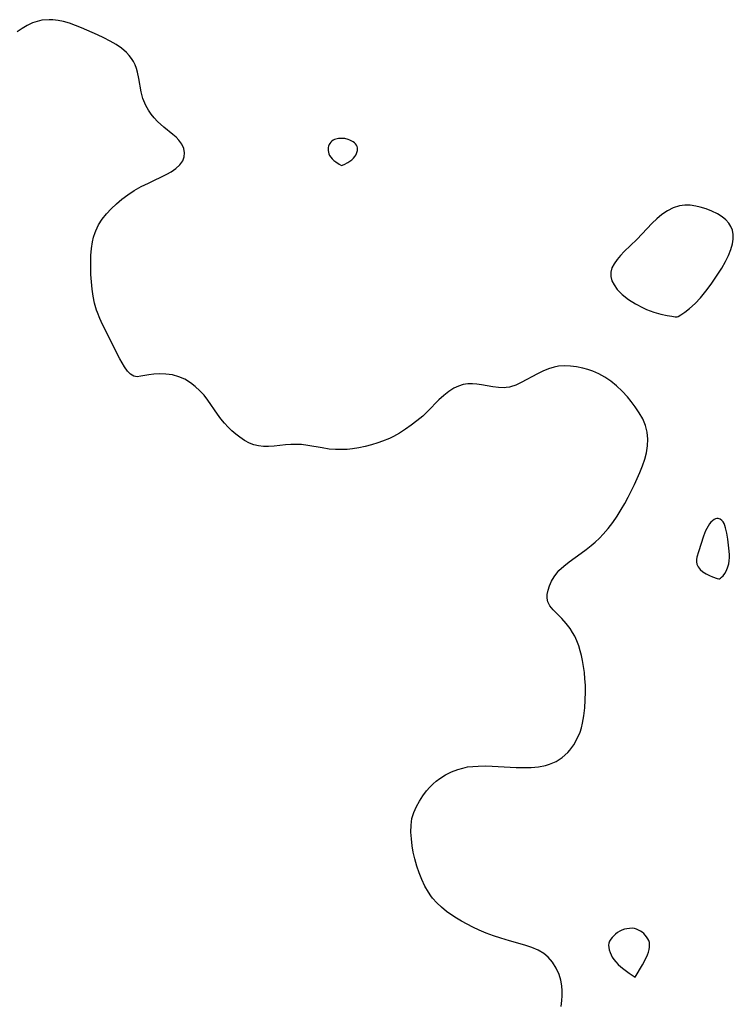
# Model space of a CAD drawing. Header units: metres. Extents: x 1073367 to 1082519, y 1569854 to 1574957.
# Tile 489 of 656: x 1077482 to 1077652, y 1573249 to 1573484. Entities that reach past the tile are written whole.
import ezdxf

# ---------------------------------------------------------------- set-up
doc = ezdxf.new("R2010")
doc.units = ezdxf.units.M
doc.layers.add('CGG_CurvaNivelLidar_v1', color=253, linetype='Continuous', lineweight=30)

msp = doc.modelspace()

# ---------------------------------------------------------------- linework, layer by layer
at = {"layer": 'CGG_CurvaNivelLidar_v1'}
for p, q in [((1077484.8488, 1573482.8181, 70), (1077483.5863, 1573482.232, 70)), ((1077485.9574, 1573483.2118, 70), (1077484.8488, 1573482.8181, 70)), ((1077487.0897, 1573483.4784, 70), (1077485.9574, 1573483.2118, 70)), ((1077488.7804, 1573483.6065, 70), (1077487.0897, 1573483.4784, 70)), ((1077489.7118, 1573483.5664, 70), (1077488.7804, 1573483.6065, 70)), ((1077490.9612, 1573483.4068, 70), (1077489.7118, 1573483.5664, 70)), ((1077492.2182, 1573483.1433, 70), (1077490.9612, 1573483.4068, 70)), ((1077493.6587, 1573482.7386, 70), (1077492.2182, 1573483.1433, 70)), ((1077495.0969, 1573482.246, 70), (1077493.6587, 1573482.7386, 70)), ((1077482.3628, 1573481.5212, 70), (1077481.1929, 1573480.6884, 70)), ((1077483.5863, 1573482.232, 70), (1077482.3628, 1573481.5212, 70)), ((1077496.5271, 1573481.6843, 70), (1077495.0969, 1573482.246, 70)), ((1077500.3501, 1573479.984, 70), (1077496.5271, 1573481.6843, 70)), ((1077501.8426, 1573479.2801, 70), (1077500.3501, 1573479.984, 70)), ((1077503.3742, 1573478.4961, 70), (1077501.8426, 1573479.2801, 70)), ((1077504.7787, 1573477.6793, 70), (1077503.3742, 1573478.4961, 70)), ((1077506.082, 1573476.7835, 70), (1077504.7787, 1573477.6793, 70)), ((1077507.2481, 1573475.785, 70), (1077506.082, 1573476.7835, 70)), ((1077507.892, 1573475.094, 70), (1077507.2481, 1573475.785, 70)), ((1077508.4598, 1573474.355, 70), (1077507.892, 1573475.094, 70)), ((1077508.9141, 1573473.6278, 70), (1077508.4598, 1573474.355, 70)), ((1077509.2914, 1573472.8641, 70), (1077508.9141, 1573473.6278, 70)), ((1077509.6115, 1573471.9984, 70), (1077509.2914, 1573472.8641, 70)), ((1077509.8603, 1573471.0995, 70), (1077509.6115, 1573471.9984, 70)), ((1077510.1791, 1573469.5564, 70), (1077509.8603, 1573471.0995, 70)), ((1077510.7527, 1573466.3976, 70), (1077510.1791, 1573469.5564, 70)), ((1077511.1576, 1573464.85, 70), (1077510.7527, 1573466.3976, 70)), ((1077511.3706, 1573464.2368, 70), (1077511.1576, 1573464.85, 70)), ((1077511.8608, 1573463.1304, 70), (1077511.3706, 1573464.2368, 70)), ((1077512.4599, 1573462.0721, 70), (1077511.8608, 1573463.1304, 70)), ((1077513.1504, 1573461.065, 70), (1077512.4599, 1573462.0721, 70)), ((1077513.8638, 1573460.1779, 70), (1077513.1504, 1573461.065, 70)), ((1077514.6384, 1573459.3487, 70), (1077513.8638, 1573460.1779, 70)), ((1077516.1481, 1573457.9995, 70), (1077514.6384, 1573459.3487, 70)), ((1077518.3135, 1573456.2256, 70), (1077516.1481, 1573457.9995, 70)), ((1077519.0472, 1573455.5676, 70), (1077518.3135, 1573456.2256, 70)), ((1077519.7041, 1573454.8878, 70), (1077519.0472, 1573455.5676, 70)), ((1077520.4273, 1573453.9093, 70), (1077519.7041, 1573454.8878, 70)), ((1077556.2147, 1573454.6483, 70), (1077555.9506, 1573454.3955, 70)), ((1077556.5084, 1573454.8674, 70), (1077556.2147, 1573454.6483, 70)), ((1077556.8305, 1573455.0437, 70), (1077556.5084, 1573454.8674, 70)), ((1077557.1394, 1573455.1576, 70), (1077556.8305, 1573455.0437, 70)), ((1077557.8043, 1573455.2873, 70), (1077557.1394, 1573455.1576, 70)), ((1077558.5036, 1573455.317, 70), (1077557.8043, 1573455.2873, 70)), ((1077559.3294, 1573455.2443, 70), (1077558.5036, 1573455.317, 70)), ((1077560.131, 1573455.0525, 70), (1077559.3294, 1573455.2443, 70)), ((1077560.5252, 1573454.8963, 70), (1077560.131, 1573455.0525, 70)), ((1077561.2524, 1573454.4901, 70), (1077560.5252, 1573454.8963, 70)), ((1077520.9046, 1573452.8765, 70), (1077520.4273, 1573453.9093, 70)), ((1077521.0836, 1573451.8915, 70), (1077520.9046, 1573452.8765, 70)), ((1077555.3129, 1573453.131, 70), (1077555.2905, 1573452.7607, 70)), ((1077555.2905, 1573452.7607, 70), (1077555.3138, 1573452.3821, 70)), ((1077555.3911, 1573453.4859, 70), (1077555.3129, 1573453.131, 70)), ((1077555.3138, 1573452.3821, 70), (1077555.3765, 1573452.0013, 70)), ((1077555.5297, 1573453.8116, 70), (1077555.3911, 1573453.4859, 70)), ((1077555.7199, 1573454.1153, 70), (1077555.5297, 1573453.8116, 70)), ((1077555.9506, 1573454.3955, 70), (1077555.7199, 1573454.1153, 70)), ((1077561.5762, 1573454.2511, 70), (1077561.2524, 1573454.4901, 70)), ((1077561.8622, 1573453.9911, 70), (1077561.5762, 1573454.2511, 70)), ((1077562.0966, 1573453.7089, 70), (1077561.8622, 1573453.9911, 70)), ((1077562.0781, 1573451.6856, 70), (1077562.2923, 1573452.3979, 70)), ((1077562.26, 1573453.4009, 70), (1077562.0966, 1573453.7089, 70)), ((1077562.3332, 1573453.0841, 70), (1077562.26, 1573453.4009, 70)), ((1077562.2923, 1573452.3979, 70), (1077562.3391, 1573452.7474, 70)), ((1077562.3391, 1573452.7474, 70), (1077562.3332, 1573453.0841, 70)), ((1077519.9853, 1573449.0121, 70), (1077520.6708, 1573449.973, 70)), ((1077520.6708, 1573449.973, 70), (1077521.0069, 1573450.9105, 70)), ((1077521.0069, 1573450.9105, 70), (1077521.0836, 1573451.8915, 70)), ((1077555.3765, 1573452.0013, 70), (1077555.4819, 1573451.6195, 70)), ((1077555.4819, 1573451.6195, 70), (1077555.6695, 1573451.2135, 70)), ((1077555.6695, 1573451.2135, 70), (1077555.9438, 1573450.8018, 70)), ((1077555.9438, 1573450.8018, 70), (1077556.3024, 1573450.4009, 70)), ((1077556.3024, 1573450.4009, 70), (1077556.7132, 1573450.0283, 70)), ((1077556.7132, 1573450.0283, 70), (1077557.1438, 1573449.6914, 70)), ((1077559.9981, 1573449.5907, 70), (1077560.947, 1573450.2303, 70)), ((1077560.947, 1573450.2303, 70), (1077561.3627, 1573450.5981, 70)), ((1077561.3627, 1573450.5981, 70), (1077561.6824, 1573450.9668, 70)), ((1077561.6824, 1573450.9668, 70), (1077561.9177, 1573451.3334, 70)), ((1077561.9177, 1573451.3334, 70), (1077562.0781, 1573451.6856, 70)), ((1077517.8764, 1573447.3548, 70), (1077519.0329, 1573448.1427, 70)), ((1077519.0329, 1573448.1427, 70), (1077519.9853, 1573449.0121, 70)), ((1077557.1438, 1573449.6914, 70), (1077557.9394, 1573449.1555, 70)), ((1077557.9394, 1573449.1555, 70), (1077558.5, 1573448.8241, 70)), ((1077558.5, 1573448.8241, 70), (1077559.116, 1573449.1159, 70)), ((1077559.116, 1573449.1159, 70), (1077559.9981, 1573449.5907, 70)), ((1077512.4539, 1573444.6546, 70), (1077516.8521, 1573446.782, 70)), ((1077516.8521, 1573446.782, 70), (1077517.8764, 1573447.3548, 70)), ((1077507.5594, 1573441.8744, 70), (1077509.1097, 1573442.8753, 70)), ((1077509.1097, 1573442.8753, 70), (1077510.7678, 1573443.8043, 70)), ((1077510.7678, 1573443.8043, 70), (1077512.4539, 1573444.6546, 70)), ((1077504.8242, 1573439.7333, 70), (1077506.1563, 1573440.8418, 70)), ((1077506.1563, 1573440.8418, 70), (1077507.5594, 1573441.8744, 70)), ((1077502.4667, 1573437.3309, 70), (1077503.5775, 1573438.5507, 70)), ((1077503.5775, 1573438.5507, 70), (1077504.8242, 1573439.7333, 70)), ((1077636.2106, 1573438.0663, 70), (1077634.8769, 1573437.1403, 70)), ((1077637.606, 1573438.7894, 70), (1077636.2106, 1573438.0663, 70)), ((1077639.0607, 1573439.2521, 70), (1077637.606, 1573438.7894, 70)), ((1077640.3505, 1573439.4016, 70), (1077639.0607, 1573439.2521, 70)), ((1077641.6687, 1573439.3565, 70), (1077640.3505, 1573439.4016, 70)), ((1077643, 1573439.1591, 70), (1077641.6687, 1573439.3565, 70)), ((1077644.0222, 1573438.9251, 70), (1077643, 1573439.1591, 70)), ((1077645.4499, 1573438.4985, 70), (1077644.0222, 1573438.9251, 70)), ((1077646.8346, 1573437.9668, 70), (1077645.4499, 1573438.4985, 70)), ((1077500.6053, 1573434.6869, 70), (1077501.4689, 1573436.043, 70)), ((1077501.4689, 1573436.043, 70), (1077502.4667, 1573437.3309, 70)), ((1077633.7137, 1573436.1552, 70), (1077632.5895, 1573435.0776, 70)), ((1077634.8769, 1573437.1403, 70), (1077633.7137, 1573436.1552, 70)), ((1077648.1423, 1573437.3262, 70), (1077646.8346, 1573437.9668, 70)), ((1077649.2254, 1573436.6427, 70), (1077648.1423, 1573437.3262, 70)), ((1077650.1764, 1573435.8532, 70), (1077649.2254, 1573436.6427, 70)), ((1077650.8392, 1573435.1092, 70), (1077650.1764, 1573435.8532, 70)), ((1077499.9054, 1573433.2581, 70), (1077500.6053, 1573434.6869, 70)), ((1077632.5895, 1573435.0776, 70), (1077628.8909, 1573431.221, 70)), ((1077651.3636, 1573434.2938, 70), (1077650.8392, 1573435.1092, 70)), ((1077651.7271, 1573433.4145, 70), (1077651.3636, 1573434.2938, 70)), ((1077651.9201, 1573432.3731, 70), (1077651.7271, 1573433.4145, 70)), ((1077499.1431, 1573430.6489, 70), (1077499.4044, 1573431.7761, 70)), ((1077499.4044, 1573431.7761, 70), (1077499.7536, 1573432.8702, 70)), ((1077499.7536, 1573432.8702, 70), (1077499.9054, 1573433.2581, 70)), ((1077628.8909, 1573431.221, 70), (1077625.9331, 1573428.3149, 70)), ((1077651.7376, 1573430.1539, 70), (1077651.9145, 1573431.28, 70)), ((1077651.9145, 1573431.28, 70), (1077651.9201, 1573432.3731, 70)), ((1077498.7638, 1573427.3779, 70), (1077498.8983, 1573429.0318, 70)), ((1077498.8983, 1573429.0318, 70), (1077499.1431, 1573430.6489, 70)), ((1077650.766, 1573427.3878, 70), (1077651.3321, 1573428.7797, 70)), ((1077651.3321, 1573428.7797, 70), (1077651.7376, 1573430.1539, 70)), ((1077498.7142, 1573425.6994, 70), (1077498.7638, 1573427.3779, 70)), ((1077624.1957, 1573426.399, 70), (1077623.5011, 1573425.4194, 70)), ((1077625.0239, 1573427.3682, 70), (1077624.1957, 1573426.399, 70)), ((1077625.9331, 1573428.3149, 70), (1077625.0239, 1573427.3682, 70)), ((1077650.0729, 1573425.9649, 70), (1077650.766, 1573427.3878, 70)), ((1077498.7744, 1573422.8658, 70), (1077498.7142, 1573425.6994, 70)), ((1077622.9863, 1573424.4283, 70), (1077622.711, 1573423.4236, 70)), ((1077623.5011, 1573425.4194, 70), (1077622.9863, 1573424.4283, 70)), ((1077648.5841, 1573423.4341, 70), (1077649.1673, 1573424.3785, 70)), ((1077649.1673, 1573424.3785, 70), (1077650.0729, 1573425.9649, 70)), ((1077498.8832, 1573421.1278, 70), (1077498.7744, 1573422.8658, 70)), ((1077622.711, 1573423.4236, 70), (1077622.7253, 1573422.4073, 70)), ((1077622.7253, 1573422.4073, 70), (1077622.9935, 1573421.3836, 70)), ((1077646.6266, 1573420.52, 70), (1077647.7906, 1573422.2095, 70)), ((1077647.7906, 1573422.2095, 70), (1077648.5841, 1573423.4341, 70)), ((1077499.049, 1573419.3979, 70), (1077498.8832, 1573421.1278, 70)), ((1077499.2875, 1573417.6863, 70), (1077499.049, 1573419.3979, 70)), ((1077622.9935, 1573421.3836, 70), (1077623.4768, 1573420.3573, 70)), ((1077623.4768, 1573420.3573, 70), (1077624.2664, 1573419.2812, 70)), ((1077645.3872, 1573418.8653, 70), (1077646.6266, 1573420.52, 70)), ((1077499.6207, 1573416.0047, 70), (1077499.2875, 1573417.6863, 70)), ((1077624.2664, 1573419.2812, 70), (1077625.4594, 1573418.0836, 70)), ((1077625.4594, 1573418.0836, 70), (1077626.9291, 1573416.9154, 70)), ((1077642.7909, 1573415.9391, 70), (1077644.0985, 1573417.3163, 70)), ((1077644.0985, 1573417.3163, 70), (1077645.3872, 1573418.8653, 70)), ((1077500.0778, 1573414.3668, 70), (1077499.6207, 1573416.0047, 70)), ((1077626.9291, 1573416.9154, 70), (1077628.6015, 1573415.8363, 70)), ((1077628.6015, 1573415.8363, 70), (1077630.4023, 1573414.9021, 70)), ((1077630.4023, 1573414.9021, 70), (1077631.246, 1573414.5368, 70)), ((1077640.3459, 1573413.8719, 70), (1077641.5105, 1573414.7833, 70)), ((1077641.5105, 1573414.7833, 70), (1077642.7909, 1573415.9391, 70)), ((1077500.2901, 1573413.76, 70), (1077500.0778, 1573414.3668, 70)), ((1077500.8712, 1573412.3428, 70), (1077500.2901, 1573413.76, 70)), ((1077501.5259, 1573410.9555, 70), (1077500.8712, 1573412.3428, 70)), ((1077631.246, 1573414.5368, 70), (1077632.9921, 1573413.9062, 70)), ((1077632.9921, 1573413.9062, 70), (1077634.6501, 1573413.4337, 70)), ((1077634.6501, 1573413.4337, 70), (1077636.1261, 1573413.1, 70)), ((1077636.1261, 1573413.1, 70), (1077637.2635, 1573412.8972, 70)), ((1077637.2635, 1573412.8972, 70), (1077638.0763, 1573412.7893, 70)), ((1077638.0763, 1573412.7893, 70), (1077638.5, 1573412.7825, 70)), ((1077638.5, 1573412.7825, 70), (1077638.5241, 1573412.7649, 70)), ((1077638.5241, 1573412.7649, 70), (1077638.7435, 1573412.8477, 70)), ((1077638.7435, 1573412.8477, 70), (1077639.3918, 1573413.2206, 70)), ((1077639.3918, 1573413.2206, 70), (1077640.3459, 1573413.8719, 70)), ((1077505.6593, 1573402.7531, 70), (1077501.5259, 1573410.9555, 70)), ((1077506.7653, 1573400.8201, 70), (1077505.6593, 1573402.7531, 70)), ((1077507.4601, 1573399.8373, 70), (1077506.7653, 1573400.8201, 70)), ((1077609.1816, 1573400.7894, 70), (1077607.8208, 1573400.3864, 70)), ((1077610.2119, 1573400.9688, 70), (1077609.1816, 1573400.7894, 70)), ((1077611.6368, 1573401.0632, 70), (1077610.2119, 1573400.9688, 70)), ((1077613.0861, 1573401.0115, 70), (1077611.6368, 1573401.0632, 70)), ((1077614.5472, 1573400.8334, 70), (1077613.0861, 1573401.0115, 70)), ((1077616.0077, 1573400.5413, 70), (1077614.5472, 1573400.8334, 70)), ((1077617.2169, 1573400.2132, 70), (1077616.0077, 1573400.5413, 70)), ((1077508.1894, 1573399.079, 70), (1077507.4601, 1573399.8373, 70)), ((1077508.9753, 1573398.6166, 70), (1077508.1894, 1573399.079, 70)), ((1077509.7647, 1573398.4945, 70), (1077508.9753, 1573398.6166, 70)), ((1077510.6271, 1573398.5816, 70), (1077509.7647, 1573398.4945, 70)), ((1077512.6038, 1573398.9737, 70), (1077510.6271, 1573398.5816, 70)), ((1077513.779, 1573399.1059, 70), (1077512.6038, 1573398.9737, 70)), ((1077515.0343, 1573399.1596, 70), (1077513.779, 1573399.1059, 70)), ((1077516.6112, 1573399.1241, 70), (1077515.0343, 1573399.1596, 70)), ((1077518.2142, 1573398.9131, 70), (1077516.6112, 1573399.1241, 70)), ((1077519.6935, 1573398.4944, 70), (1077518.2142, 1573398.9131, 70)), ((1077521.1335, 1573397.8674, 70), (1077519.6935, 1573398.4944, 70)), ((1077605.2135, 1573399.2021, 70), (1077601.3663, 1573397.0959, 70)), ((1077606.5005, 1573399.8409, 70), (1077605.2135, 1573399.2021, 70)), ((1077607.8208, 1573400.3864, 70), (1077606.5005, 1573399.8409, 70)), ((1077618.4079, 1573399.8043, 70), (1077617.2169, 1573400.2132, 70)), ((1077619.8961, 1573399.154, 70), (1077618.4079, 1573399.8043, 70)), ((1077621.3283, 1573398.3708, 70), (1077619.8961, 1573399.154, 70)), ((1077622.691, 1573397.4596, 70), (1077621.3283, 1573398.3708, 70)), ((1077522.5075, 1573397.0459, 70), (1077521.1335, 1573397.8674, 70)), ((1077523.6501, 1573396.1634, 70), (1077522.5075, 1573397.0459, 70)), ((1077524.7226, 1573395.16, 70), (1077523.6501, 1573396.1634, 70)), ((1077586.3891, 1573396.2477, 70), (1077585.3208, 1573395.7554, 70)), ((1077587.4909, 1573396.5959, 70), (1077586.3891, 1573396.2477, 70)), ((1077588.6151, 1573396.7877, 70), (1077587.4909, 1573396.5959, 70)), ((1077589.7022, 1573396.8189, 70), (1077588.6151, 1573396.7877, 70)), ((1077590.7971, 1573396.7344, 70), (1077589.7022, 1573396.8189, 70)), ((1077591.8965, 1573396.574, 70), (1077590.7971, 1573396.7344, 70)), ((1077594.6016, 1573396.0833, 70), (1077591.8965, 1573396.574, 70)), ((1077595.9379, 1573395.9056, 70), (1077594.6016, 1573396.0833, 70)), ((1077597.2521, 1573395.8581, 70), (1077595.9379, 1573395.9056, 70)), ((1077597.7452, 1573395.8891, 70), (1077597.2521, 1573395.8581, 70)), ((1077598.5353, 1573396.0136, 70), (1077597.7452, 1573395.8891, 70)), ((1077598.8018, 1573396.0769, 70), (1077598.5353, 1573396.0136, 70)), ((1077600.0857, 1573396.5076, 70), (1077598.8018, 1573396.0769, 70)), ((1077601.3663, 1573397.0959, 70), (1077600.0857, 1573396.5076, 70)), ((1077624.1081, 1573396.3032, 70), (1077622.691, 1573397.4596, 70)), ((1077625.4344, 1573395.0279, 70), (1077624.1081, 1573396.3032, 70)), ((1077525.7272, 1573394.0598, 70), (1077524.7226, 1573395.16, 70)), ((1077526.6632, 1573392.882, 70), (1077525.7272, 1573394.0598, 70)), ((1077582.8687, 1573394.0265, 70), (1077581.7275, 1573392.966, 70)), ((1077584.0645, 1573394.9698, 70), (1077582.8687, 1573394.0265, 70)), ((1077585.3208, 1573395.7554, 70), (1077584.0645, 1573394.9698, 70)), ((1077626.6796, 1573393.6667, 70), (1077625.4344, 1573395.0279, 70)), ((1077627.5786, 1573392.583, 70), (1077626.6796, 1573393.6667, 70)), ((1077528.9792, 1573389.5453, 70), (1077526.6632, 1573392.882, 70)), ((1077581.7275, 1573392.966, 70), (1077579.0886, 1573390.2659, 70)), ((1077628.5198, 1573391.3441, 70), (1077627.5786, 1573392.583, 70)), ((1077629.4841, 1573389.901, 70), (1077628.5198, 1573391.3441, 70)), ((1077529.7633, 1573388.4797, 70), (1077528.9792, 1573389.5453, 70)), ((1077577.8562, 1573389.1206, 70), (1077576.4968, 1573387.9848, 70)), ((1077579.0886, 1573390.2659, 70), (1077577.8562, 1573389.1206, 70)), ((1077630.3124, 1573388.4104, 70), (1077629.4841, 1573389.901, 70)), ((1077530.5885, 1573387.4526, 70), (1077529.7633, 1573388.4797, 70)), ((1077531.4618, 1573386.4798, 70), (1077530.5885, 1573387.4526, 70)), ((1077532.3537, 1573385.6071, 70), (1077531.4618, 1573386.4798, 70)), ((1077575.0757, 1573386.9038, 70), (1077573.7275, 1573385.9549, 70)), ((1077576.4968, 1573387.9848, 70), (1077575.0757, 1573386.9038, 70)), ((1077630.9627, 1573386.8689, 70), (1077630.3124, 1573388.4104, 70)), ((1077631.3939, 1573385.2508, 70), (1077630.9627, 1573386.8689, 70)), ((1077533.2879, 1573384.8006, 70), (1077532.3537, 1573385.6071, 70)), ((1077534.2557, 1573384.062, 70), (1077533.2879, 1573384.8006, 70)), ((1077570.9027, 1573384.2555, 70), (1077569.9324, 1573383.7804, 70)), ((1077572.3386, 1573385.0645, 70), (1077570.9027, 1573384.2555, 70)), ((1077573.7275, 1573385.9549, 70), (1077572.3386, 1573385.0645, 70)), ((1077631.5737, 1573383.5942, 70), (1077631.3939, 1573385.2508, 70)), ((1077535.4062, 1573383.3046, 70), (1077534.2557, 1573384.062, 70)), ((1077536.5999, 1573382.6761, 70), (1077535.4062, 1573383.3046, 70)), ((1077537.6356, 1573382.2749, 70), (1077536.5999, 1573382.6761, 70)), ((1077538.7019, 1573381.9987, 70), (1077537.6356, 1573382.2749, 70)), ((1077539.9017, 1573381.8449, 70), (1077538.7019, 1573381.9987, 70)), ((1077541.1198, 1573381.8248, 70), (1077539.9017, 1573381.8449, 70)), ((1077542.4591, 1573381.9175, 70), (1077541.1198, 1573381.8248, 70)), ((1077545.1819, 1573382.2273, 70), (1077542.4591, 1573381.9175, 70)), ((1077546.4515, 1573382.3225, 70), (1077545.1819, 1573382.2273, 70)), ((1077547.7342, 1573382.3479, 70), (1077546.4515, 1573382.3225, 70)), ((1077548.3878, 1573382.3275, 70), (1077547.7342, 1573382.3479, 70)), ((1077548.9569, 1573382.2903, 70), (1077548.3878, 1573382.3275, 70)), ((1077550.4676, 1573382.1129, 70), (1077548.9569, 1573382.2903, 70)), ((1077553.876, 1573381.4949, 70), (1077550.4676, 1573382.1129, 70)), ((1077564.1822, 1573381.8625, 70), (1077562.6587, 1573381.5485, 70)), ((1077565.6943, 1573382.2466, 70), (1077564.1822, 1573381.8625, 70)), ((1077567.1883, 1573382.7022, 70), (1077565.6943, 1573382.2466, 70)), ((1077568.2814, 1573383.0901, 70), (1077567.1883, 1573382.7022, 70)), ((1077569.9324, 1573383.7804, 70), (1077568.2814, 1573383.0901, 70)), ((1077631.2204, 1573380.3746, 70), (1077631.4994, 1573381.9881, 70)), ((1077631.4994, 1573381.9881, 70), (1077631.5737, 1573383.5942, 70)), ((1077555.603, 1573381.2321, 70), (1077553.876, 1573381.4949, 70)), ((1077557.0932, 1573381.1117, 70), (1077555.603, 1573381.2321, 70)), ((1077558.5994, 1573381.0985, 70), (1077557.0932, 1573381.1117, 70)), ((1077559.8633, 1573381.1703, 70), (1077558.5994, 1573381.0985, 70)), ((1077561.1301, 1573381.308, 70), (1077559.8633, 1573381.1703, 70)), ((1077562.6587, 1573381.5485, 70), (1077561.1301, 1573381.308, 70)), ((1077630.7901, 1573378.7992, 70), (1077631.2204, 1573380.3746, 70)), ((1077629.6141, 1573375.6548, 70), (1077630.2436, 1573377.226, 70)), ((1077630.2436, 1573377.226, 70), (1077630.7901, 1573378.7992, 70)), ((1077628.3486, 1573372.8235, 70), (1077629.6141, 1573375.6548, 70)), ((1077626.8619, 1573369.7716, 70), (1077628.3486, 1573372.8235, 70)), ((1077625.2209, 1573366.7999, 70), (1077626.066, 1573368.2706, 70)), ((1077626.066, 1573368.2706, 70), (1077626.8619, 1573369.7716, 70)), ((1077624.2225, 1573365.228, 70), (1077625.2209, 1573366.7999, 70)), ((1077622.0787, 1573362.2956, 70), (1077623.1593, 1573363.7068, 70)), ((1077623.1593, 1573363.7068, 70), (1077624.2225, 1573365.228, 70)), ((1077646.244, 1573363.3918, 70), (1077645.9068, 1573362.8845, 70)), ((1077646.5854, 1573363.7983, 70), (1077646.244, 1573363.3918, 70)), ((1077646.9529, 1573364.1422, 70), (1077646.5854, 1573363.7983, 70)), ((1077647.3386, 1573364.413, 70), (1077646.9529, 1573364.1422, 70)), ((1077647.6709, 1573364.5735, 70), (1077647.3386, 1573364.413, 70)), ((1077648.0039, 1573364.6635, 70), (1077647.6709, 1573364.5735, 70)), ((1077648.3306, 1573364.6717, 70), (1077648.0039, 1573364.6635, 70)), ((1077648.786, 1573364.5203, 70), (1077648.3306, 1573364.6717, 70)), ((1077649.1953, 1573364.2019, 70), (1077648.786, 1573364.5203, 70)), ((1077649.4684, 1573363.8635, 70), (1077649.1953, 1573364.2019, 70)), ((1077649.7048, 1573363.46, 70), (1077649.4684, 1573363.8635, 70)), ((1077649.9163, 1573362.9799, 70), (1077649.7048, 1573363.46, 70)), ((1077650.0951, 1573362.4559, 70), (1077649.9163, 1573362.9799, 70)), ((1077619.9909, 1573359.993, 70), (1077620.926, 1573360.9541, 70)), ((1077620.926, 1573360.9541, 70), (1077622.0787, 1573362.2956, 70)), ((1077645.3251, 1573361.7344, 70), (1077644.8279, 1573360.4798, 70)), ((1077645.6029, 1573362.3274, 70), (1077645.3251, 1573361.7344, 70)), ((1077645.9068, 1573362.8845, 70), (1077645.6029, 1573362.3274, 70)), ((1077650.3957, 1573361.2172, 70), (1077650.0951, 1573362.4559, 70)), ((1077650.629, 1573359.7919, 70), (1077650.3957, 1573361.2172, 70)), ((1077617.9978, 1573358.2096, 70), (1077619.0115, 1573359.0797, 70)), ((1077619.0115, 1573359.0797, 70), (1077619.9909, 1573359.993, 70)), ((1077644.8279, 1573360.4798, 70), (1077643.6014, 1573356.7042, 70)), ((1077650.8857, 1573357.5902, 70), (1077650.629, 1573359.7919, 70)), ((1077612.8042, 1573354.3868, 70), (1077615.6614, 1573356.4104, 70)), ((1077615.6614, 1573356.4104, 70), (1077616.8392, 1573357.287, 70)), ((1077616.8392, 1573357.287, 70), (1077617.9978, 1573358.2096, 70)), ((1077643.6014, 1573356.7042, 70), (1077643.2624, 1573355.4851, 70)), ((1077650.9993, 1573356.0897, 70), (1077650.8857, 1573357.5902, 70)), ((1077650.9923, 1573355.3748, 70), (1077650.9993, 1573356.0897, 70)), ((1077611.4863, 1573353.3573, 70), (1077612.8042, 1573354.3868, 70)), ((1077643.1524, 1573354.8993, 70), (1077643.1091, 1573354.3356, 70)), ((1077643.1091, 1573354.3356, 70), (1077643.193, 1573353.7799, 70)), ((1077643.2624, 1573355.4851, 70), (1077643.1524, 1573354.8993, 70)), ((1077643.193, 1573353.7799, 70), (1077643.5116, 1573353.1618, 70)), ((1077650.6328, 1573353.1522, 70), (1077650.8171, 1573353.8812, 70)), ((1077650.8171, 1573353.8812, 70), (1077650.9344, 1573354.6303, 70)), ((1077650.9344, 1573354.6303, 70), (1077650.9923, 1573355.3748, 70)), ((1077609.1943, 1573350.7826, 70), (1077610.1042, 1573352.0092, 70)), ((1077610.1042, 1573352.0092, 70), (1077610.3212, 1573352.2531, 70)), ((1077610.3212, 1573352.2531, 70), (1077611.4863, 1573353.3573, 70)), ((1077643.5116, 1573353.1618, 70), (1077644.0283, 1573352.5636, 70)), ((1077644.0283, 1573352.5636, 70), (1077644.6865, 1573352.0042, 70)), ((1077644.6865, 1573352.0042, 70), (1077645.4301, 1573351.5026, 70)), ((1077645.4301, 1573351.5026, 70), (1077646.2039, 1573351.0773, 70)), ((1077649.4763, 1573351.0074, 70), (1077649.9146, 1573351.5885, 70)), ((1077649.9146, 1573351.5885, 70), (1077650.3122, 1573352.3159, 70)), ((1077650.3122, 1573352.3159, 70), (1077650.6328, 1573353.1522, 70)), ((1077608.1089, 1573348.6656, 70), (1077608.5901, 1573349.7318, 70)), ((1077608.5901, 1573349.7318, 70), (1077609.1943, 1573350.7826, 70)), ((1077646.2039, 1573351.0773, 70), (1077646.9534, 1573350.7443, 70)), ((1077646.9534, 1573350.7443, 70), (1077648.062, 1573350.3908, 70)), ((1077648.062, 1573350.3908, 70), (1077648.5, 1573350.3167, 70)), ((1077648.5, 1573350.3167, 70), (1077648.611, 1573350.3239, 70)), ((1077648.611, 1573350.3239, 70), (1077648.834, 1573350.4439, 70)), ((1077648.834, 1573350.4439, 70), (1077649.1349, 1573350.6718, 70)), ((1077649.1349, 1573350.6718, 70), (1077649.4763, 1573351.0074, 70)), ((1077607.5204, 1573345.6893, 70), (1077607.5553, 1573346.5843, 70)), ((1077607.5553, 1573346.5843, 70), (1077607.7588, 1573347.6083, 70)), ((1077607.7588, 1573347.6083, 70), (1077608.1089, 1573348.6656, 70)), ((1077607.6734, 1573344.8549, 70), (1077607.5204, 1573345.6893, 70)), ((1077608.1859, 1573343.8733, 70), (1077607.6734, 1573344.8549, 70)), ((1077608.9656, 1573342.9338, 70), (1077608.1859, 1573343.8733, 70)), ((1077611.0465, 1573340.808, 70), (1077608.9656, 1573342.9338, 70)), ((1077612.0787, 1573339.6804, 70), (1077611.0465, 1573340.808, 70)), ((1077613.0345, 1573338.4414, 70), (1077612.0787, 1573339.6804, 70)), ((1077613.5947, 1573337.5441, 70), (1077613.0345, 1573338.4414, 70)), ((1077614.1, 1573336.5937, 70), (1077613.5947, 1573337.5441, 70)), ((1077614.6108, 1573335.4813, 70), (1077614.1, 1573336.5937, 70)), ((1077615.0621, 1573334.3228, 70), (1077614.6108, 1573335.4813, 70)), ((1077615.4458, 1573333.124, 70), (1077615.0621, 1573334.3228, 70)), ((1077615.7324, 1573331.9994, 70), (1077615.4458, 1573333.124, 70)), ((1077615.9711, 1573330.8503, 70), (1077615.7324, 1573331.9994, 70)), ((1077616.2174, 1573329.4091, 70), (1077615.9711, 1573330.8503, 70)), ((1077616.4143, 1573327.9459, 70), (1077616.2174, 1573329.4091, 70)), ((1077616.5587, 1573326.4672, 70), (1077616.4143, 1573327.9459, 70)), ((1077616.6442, 1573324.9789, 70), (1077616.5587, 1573326.4672, 70)), ((1077616.6198, 1573321.3947, 70), (1077616.667, 1573323.3483, 70)), ((1077616.667, 1573323.3483, 70), (1077616.6442, 1573324.9789, 70)), ((1077616.4929, 1573319.5164, 70), (1077616.6198, 1573321.3947, 70)), ((1077616.2762, 1573317.664, 70), (1077616.4929, 1573319.5164, 70)), ((1077615.9528, 1573315.8552, 70), (1077616.2762, 1573317.664, 70)), ((1077614.7263, 1573312.2, 70), (1077615.376, 1573313.763, 70)), ((1077615.376, 1573313.763, 70), (1077615.6945, 1573314.7942, 70)), ((1077615.6945, 1573314.7942, 70), (1077615.9528, 1573315.8552, 70)), ((1077613.9085, 1573310.7458, 70), (1077614.7263, 1573312.2, 70)), ((1077612.4279, 1573308.8776, 70), (1077612.9276, 1573309.4242, 70)), ((1077612.9276, 1573309.4242, 70), (1077613.9085, 1573310.7458, 70)), ((1077608.0776, 1573306.0848, 70), (1077609.6688, 1573306.7896, 70)), ((1077609.6688, 1573306.7896, 70), (1077611.125, 1573307.7303, 70)), ((1077611.125, 1573307.7303, 70), (1077612.4279, 1573308.8776, 70)), ((1077583.3077, 1573303.5455, 70), (1077584.7636, 1573304.2605, 70)), ((1077584.7636, 1573304.2605, 70), (1077586.2751, 1573304.8459, 70)), ((1077586.2751, 1573304.8459, 70), (1077587.417, 1573305.1895, 70)), ((1077587.417, 1573305.1895, 70), (1077588.5817, 1573305.4409, 70)), ((1077588.5817, 1573305.4409, 70), (1077589.8268, 1573305.5933, 70)), ((1077589.8268, 1573305.5933, 70), (1077591.0987, 1573305.6636, 70)), ((1077591.0987, 1573305.6636, 70), (1077592.7414, 1573305.6863, 70)), ((1077592.7414, 1573305.6863, 70), (1077594.4121, 1573305.6553, 70)), ((1077594.4121, 1573305.6553, 70), (1077600.1765, 1573305.3435, 70)), ((1077600.1765, 1573305.3435, 70), (1077601.9731, 1573305.3016, 70)), ((1077601.9731, 1573305.3016, 70), (1077603.7417, 1573305.3418, 70)), ((1077603.7417, 1573305.3418, 70), (1077605.465, 1573305.4956, 70)), ((1077605.465, 1573305.4956, 70), (1077607.1216, 1573305.8033, 70)), ((1077607.1216, 1573305.8033, 70), (1077608.0776, 1573306.0848, 70)), ((1077580.3432, 1573301.4282, 70), (1077581.1134, 1573302.0901, 70)), ((1077581.1134, 1573302.0901, 70), (1077581.9299, 1573302.6972, 70)), ((1077581.9299, 1573302.6972, 70), (1077583.3077, 1573303.5455, 70)), ((1077577.8942, 1573298.5485, 70), (1077578.7858, 1573299.7528, 70)), ((1077578.7858, 1573299.7528, 70), (1077579.5333, 1573300.6183, 70)), ((1077579.5333, 1573300.6183, 70), (1077580.3432, 1573301.4282, 70)), ((1077576.3952, 1573296.008, 70), (1077577.0986, 1573297.2925, 70)), ((1077577.0986, 1573297.2925, 70), (1077577.8942, 1573298.5485, 70)), ((1077575.7472, 1573294.5883, 70), (1077576.3952, 1573296.008, 70)), ((1077575.0789, 1573291.5676, 70), (1077575.2903, 1573293.13, 70)), ((1077575.2903, 1573293.13, 70), (1077575.7472, 1573294.5883, 70)), ((1077575.0606, 1573289.9412, 70), (1077575.0789, 1573291.5676, 70)), ((1077575.1544, 1573288.3229, 70), (1077575.0606, 1573289.9412, 70)), ((1077575.348, 1573286.6722, 70), (1077575.1544, 1573288.3229, 70)), ((1077575.6269, 1573285.107, 70), (1077575.348, 1573286.6722, 70)), ((1077575.9911, 1573283.5407, 70), (1077575.6269, 1573285.107, 70)), ((1077576.4783, 1573281.8289, 70), (1077575.9911, 1573283.5407, 70)), ((1077577.025, 1573280.1899, 70), (1077576.4783, 1573281.8289, 70)), ((1077577.6503, 1573278.5864, 70), (1077577.025, 1573280.1899, 70)), ((1077578.3705, 1573277.0372, 70), (1077577.6503, 1573278.5864, 70)), ((1077579.2101, 1573275.5654, 70), (1077578.3705, 1573277.0372, 70)), ((1077579.7801, 1573274.736, 70), (1077579.2101, 1573275.5654, 70)), ((1077580.1945, 1573274.202, 70), (1077579.7801, 1573274.736, 70)), ((1077581.2136, 1573273.0613, 70), (1077580.1945, 1573274.202, 70)), ((1077582.3313, 1573272.0017, 70), (1077581.2136, 1573273.0613, 70)), ((1077583.531, 1573271.0177, 70), (1077582.3313, 1573272.0017, 70)), ((1077584.8012, 1573270.1082, 70), (1077583.531, 1573271.0177, 70)), ((1077585.9453, 1573269.3829, 70), (1077584.8012, 1573270.1082, 70)), ((1077587.1238, 1573268.7001, 70), (1077585.9453, 1573269.3829, 70)), ((1077589.7962, 1573267.2862, 70), (1077587.1238, 1573268.7001, 70)), ((1077591.2927, 1573266.571, 70), (1077589.7962, 1573267.2862, 70)), ((1077625.9526, 1573266.7463, 70), (1077625.3653, 1573266.5327, 70)), ((1077626.5579, 1573266.8931, 70), (1077625.9526, 1573266.7463, 70)), ((1077627.1704, 1573266.9739, 70), (1077626.5579, 1573266.8931, 70)), ((1077627.78, 1573266.9825, 70), (1077627.1704, 1573266.9739, 70)), ((1077628.3763, 1573266.9062, 70), (1077627.78, 1573266.9825, 70)), ((1077628.8561, 1573266.7679, 70), (1077628.3763, 1573266.9062, 70)), ((1077629.3179, 1573266.5701, 70), (1077628.8561, 1573266.7679, 70)), ((1077593.0004, 1573265.8445, 70), (1077591.2927, 1573266.571, 70)), ((1077594.736, 1573265.1891, 70), (1077593.0004, 1573265.8445, 70)), ((1077596.4866, 1573264.5964, 70), (1077594.736, 1573265.1891, 70)), ((1077598.5949, 1573263.9613, 70), (1077596.4866, 1573264.5964, 70)), ((1077622.6809, 1573264.3843, 70), (1077622.4079, 1573263.9336, 70)), ((1077623.0251, 1573264.8132, 70), (1077622.6809, 1573264.3843, 70)), ((1077623.423, 1573265.22, 70), (1077623.0251, 1573264.8132, 70)), ((1077623.8625, 1573265.6021, 70), (1077623.423, 1573265.22, 70)), ((1077624.3354, 1573265.9543, 70), (1077623.8625, 1573265.6021, 70)), ((1077624.837, 1573266.2684, 70), (1077624.3354, 1573265.9543, 70)), ((1077625.3653, 1573266.5327, 70), (1077624.837, 1573266.2684, 70)), ((1077629.7596, 1573266.3232, 70), (1077629.3179, 1573266.5701, 70)), ((1077630.1776, 1573266.0343, 70), (1077629.7596, 1573266.3232, 70)), ((1077630.5668, 1573265.7079, 70), (1077630.1776, 1573266.0343, 70)), ((1077630.9335, 1573265.3327, 70), (1077630.5668, 1573265.7079, 70)), ((1077631.2582, 1573264.9268, 70), (1077630.9335, 1573265.3327, 70)), ((1077631.5347, 1573264.4954, 70), (1077631.2582, 1573264.9268, 70)), ((1077631.7532, 1573264.0422, 70), (1077631.5347, 1573264.4954, 70)), ((1077602.2186, 1573262.9638, 70), (1077598.5949, 1573263.9613, 70)), ((1077603.8531, 1573262.4354, 70), (1077602.2186, 1573262.9638, 70)), ((1077605.3791, 1573261.7956, 70), (1077603.8531, 1573262.4354, 70)), ((1077622.2297, 1573263.4591, 70), (1077622.1662, 1573262.9288, 70)), ((1077622.1662, 1573262.9288, 70), (1077622.2108, 1573262.377, 70)), ((1077622.2108, 1573262.377, 70), (1077622.3383, 1573261.8118, 70)), ((1077622.4079, 1573263.9336, 70), (1077622.2297, 1573263.4591, 70)), ((1077631.8991, 1573263.5686, 70), (1077631.7532, 1573264.0422, 70)), ((1077631.8437, 1573261.8995, 70), (1077631.937, 1573262.4689, 70)), ((1077631.9616, 1573263.0273, 70), (1077631.8991, 1573263.5686, 70)), ((1077631.937, 1573262.4689, 70), (1077631.9616, 1573263.0273, 70)), ((1077606.7504, 1573260.9785, 70), (1077605.3791, 1573261.7956, 70)), ((1077607.7536, 1573260.1144, 70), (1077606.7504, 1573260.9785, 70)), ((1077608.8127, 1573258.8732, 70), (1077607.7536, 1573260.1144, 70)), ((1077622.3383, 1573261.8118, 70), (1077622.5301, 1573261.2405, 70)), ((1077622.5301, 1573261.2405, 70), (1077622.7742, 1573260.6696, 70)), ((1077622.7742, 1573260.6696, 70), (1077623.0638, 1573260.106, 70)), ((1077623.0638, 1573260.106, 70), (1077623.4076, 1573259.5491, 70)), ((1077630.2693, 1573258.2978, 70), (1077631.1142, 1573259.9054, 70)), ((1077631.1142, 1573259.9054, 70), (1077631.4558, 1573260.6699, 70)), ((1077631.4558, 1573260.6699, 70), (1077631.6921, 1573261.3195, 70)), ((1077631.6921, 1573261.3195, 70), (1077631.8437, 1573261.8995, 70)), ((1077609.6905, 1573257.4729, 70), (1077608.8127, 1573258.8732, 70)), ((1077610.3697, 1573255.9469, 70), (1077609.6905, 1573257.4729, 70)), ((1077623.4076, 1573259.5491, 70), (1077623.8725, 1573258.9599, 70)), ((1077623.8725, 1573258.9599, 70), (1077624.4472, 1573258.3675, 70)), ((1077624.4472, 1573258.3675, 70), (1077625.0994, 1573257.7853, 70)), ((1077625.0994, 1573257.7853, 70), (1077625.7885, 1573257.2285, 70)), ((1077628.5, 1573255.3198, 70), (1077630.2693, 1573258.2978, 70)), ((1077610.7645, 1573254.6128, 70), (1077610.3697, 1573255.9469, 70)), ((1077625.7885, 1573257.2285, 70), (1077627.1197, 1573256.2542, 70)), ((1077627.1197, 1573256.2542, 70), (1077628.5, 1573255.3198, 70)), ((1077611.0165, 1573253.2359, 70), (1077610.7645, 1573254.6128, 70)), ((1077611.1245, 1573252.0638, 70), (1077611.0165, 1573253.2359, 70)), ((1077611.0714, 1573249.7381, 70), (1077611.1422, 1573250.893, 70)), ((1077611.1422, 1573250.893, 70), (1077611.1245, 1573252.0638, 70)), ((1077610.8676, 1573248.3178, 70), (1077611.0714, 1573249.7381, 70))]:
    msp.add_line(p, q, dxfattribs=at)

doc.saveas('drawing.dxf')
